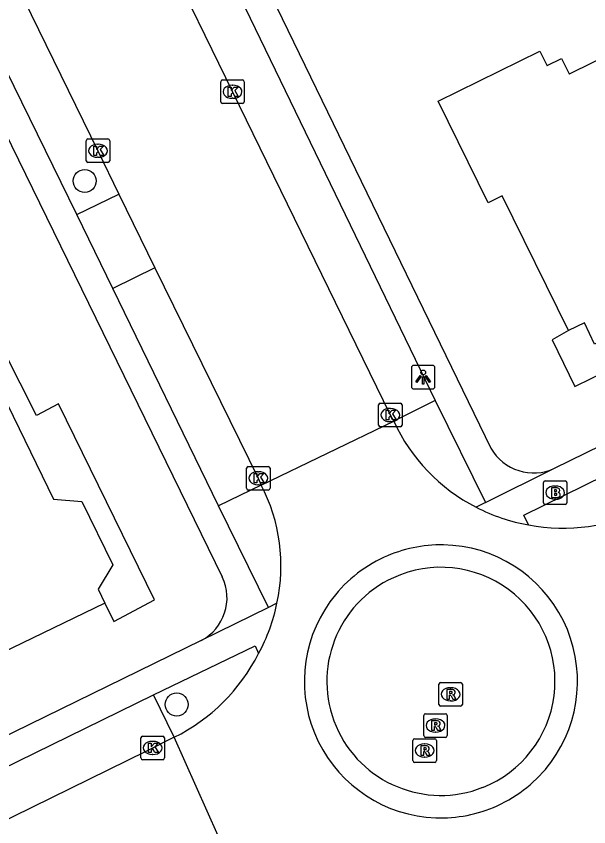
# Model space of a CAD drawing. Extents: x 160457 to 162082, y 388340 to 389736.
# Drawn here: x 160658.84 to 160683.16, y 389299.92 to 389334.34 of the extents above; entities that cross this region are included whole.
import ezdxf

# ---------------------------------------------------------------- set-up
doc = ezdxf.new("R2010")
doc.units = 0
for name, color, linetype in [('IMGEO_Boom', 7, 'Continuous'), ('IMGEO_Brandkraan', 7, 'Continuous'), ('IMGEO_Kolk', 7, 'Continuous'), ('IMGEO_Lichtpunt', 7, 'Continuous'), ('IMGEO_Pand', 7, 'Continuous'), ('IMGEO_Pand_overbouw', 7, 'Continuous'), ('IMGEO_Parkeervlak_halfverhard', 7, 'Continuous'), ('IMGEO_Parkeervlak_open', 7, 'Continuous'), ('IMGEO_Rijbaan_lokaal_gesloten', 7, 'Continuous'), ('IMGEO_Rijbaan_lokaal_open', 7, 'Continuous'), ('IMGEO_Rioolput', 7, 'Continuous'), ('IMGEO_Voetpad_open', 7, 'Continuous')]:
    doc.layers.add(name, color=color, linetype=linetype)

msp = doc.modelspace()

# ---------------------------------------------------------------- linework, layer by layer
at = {"layer": 'IMGEO_Boom'}
for centre in [(160661.752, 389327.345), (160665.659, 389305.111)]:
    msp.add_circle(centre, 0.489, dxfattribs=at)
at = {"layer": 'IMGEO_Brandkraan'}
for p, q in [((160681.232, 389313.682), (160681.232, 389314.534)), ((160681.307, 389314.608), (160682.159, 389314.608)), ((160682.233, 389314.534), (160682.233, 389313.682)), ((160681.72, 389314.388), (160681.745, 389314.388)), ((160681.743, 389313.828), (160681.718, 389313.828)), ((160682.159, 389313.608), (160681.307, 389313.608))]:
    msp.add_line(p, q, dxfattribs=at)
for points in [[(160681.232, 389313.682), (160681.232, 389314.534)], [(160681.307, 389314.608), (160682.159, 389314.608)], [(160682.233, 389314.534), (160682.233, 389313.682)], [(160681.58, 389314.308), (160681.58, 389313.908), (160681.793, 389313.908)], [(160681.811, 389314.308), (160681.58, 389314.308)], [(160681.759, 389314.227), (160681.705, 389314.227), (160681.705, 389314.151)], [(160681.705, 389314.151), (160681.758, 389314.151)], [(160681.767, 389314.075), (160681.705, 389314.075), (160681.705, 389313.994)], [(160681.705, 389313.994), (160681.767, 389313.994)], [(160682.159, 389313.608), (160681.307, 389313.608)]]:
    msp.add_lwpolyline(points, dxfattribs=at)
for centre, radius, start, end in [((160681.309, 389314.532), 0.0765, 91.552, 178.448), ((160681.309, 389314.532), 0.0765, 91.552, 178.448), ((160682.157, 389314.532), 0.0765, 1.552, 88.448), ((160682.157, 389314.532), 0.0765, 1.552, 88.448), ((160681.76, 389314.189), 0.0379, 267.8285, 90.9355), ((160681.768, 389314.034), 0.0404, 269.8759, 90.5077), ((160681.815, 389314.163), 0.145, 59.4692, 91.5367), ((160681.84, 389314.21), 0.0922, 285.5137, 58.1501), ((160681.845, 389314.018), 0.105, 301.3115, 78.989), ((160681.799, 389314.159), 0.251, 268.6676, 293.5347), ((160681.309, 389313.684), 0.0765, 181.552, 268.448), ((160681.309, 389313.684), 0.0765, 181.552, 268.448), ((160682.157, 389313.684), 0.0765, 271.552, 358.448), ((160682.157, 389313.684), 0.0765, 271.552, 358.448)]:
    msp.add_arc(centre, radius, start, end, dxfattribs=at)
for centre, major_axis, ratio, start_param, end_param in [((160681.719, 389314.108), (-0.387, 0.002), 0.722429, 4.712389, 7.853982), ((160681.744, 389314.108), (-0.39, 0.002), 0.717154, 1.570796, 4.712389)]:
    msp.add_ellipse(centre, major_axis=major_axis, ratio=ratio, start_param=start_param, end_param=end_param, dxfattribs=at)
at = {"layer": 'IMGEO_Kolk'}
for p, q in [((160667.605, 389331.635), (160668.457, 389331.635)), ((160667.53, 389330.709), (160667.53, 389331.561)), ((160668.018, 389331.415), (160668.043, 389331.415)), ((160668.531, 389331.561), (160668.531, 389330.709)), ((160668.457, 389330.635), (160667.605, 389330.635)), ((160668.041, 389330.855), (160668.016, 389330.855)), ((160661.814, 389328.203), (160661.814, 389329.055)), ((160661.889, 389329.129), (160662.741, 389329.129)), ((160662.302, 389328.909), (160662.327, 389328.909)), ((160662.815, 389329.055), (160662.815, 389328.203)), ((160662.325, 389328.349), (160662.3, 389328.349)), ((160662.741, 389328.129), (160661.889, 389328.129)), ((160674.307, 389317.905), (160675.159, 389317.905)), ((160674.232, 389316.979), (160674.232, 389317.831)), ((160674.72, 389317.685), (160674.745, 389317.685)), ((160675.233, 389317.831), (160675.233, 389316.979)), ((160675.159, 389316.905), (160674.307, 389316.905)), ((160674.743, 389317.125), (160674.718, 389317.125)), ((160668.623, 389314.293), (160668.623, 389315.145)), ((160668.698, 389315.219), (160669.55, 389315.219)), ((160669.624, 389315.145), (160669.624, 389314.293)), ((160669.111, 389314.999), (160669.136, 389314.999)), ((160669.134, 389314.439), (160669.109, 389314.439)), ((160669.55, 389314.219), (160668.698, 389314.219)), ((160664.213, 389303.765), (160665.065, 389303.765)), ((160664.138, 389302.839), (160664.138, 389303.691)), ((160664.626, 389303.545), (160664.651, 389303.545)), ((160665.139, 389303.691), (160665.139, 389302.839)), ((160665.065, 389302.765), (160664.213, 389302.765)), ((160664.649, 389302.985), (160664.624, 389302.985))]:
    msp.add_line(p, q, dxfattribs=at)
for points in [[(160667.605, 389331.635), (160668.457, 389331.635)], [(160667.53, 389330.709), (160667.53, 389331.561)], [(160667.851, 389331.335), (160667.974, 389331.335), (160667.974, 389331.184), (160668.104, 389331.335), (160668.268, 389331.335), (160668.122, 389331.184), (160668.275, 389330.935), (160668.123, 389330.935), (160668.038, 389331.099), (160667.974, 389331.032), (160667.974, 389330.935), (160667.851, 389330.935), (160667.851, 389331.335)], [(160668.531, 389331.561), (160668.531, 389330.709)], [(160668.457, 389330.635), (160667.605, 389330.635)], [(160661.814, 389328.203), (160661.814, 389329.055)], [(160661.889, 389329.129), (160662.741, 389329.129)], [(160662.815, 389329.055), (160662.815, 389328.203)], [(160662.135, 389328.829), (160662.258, 389328.829), (160662.258, 389328.678), (160662.388, 389328.829), (160662.552, 389328.829), (160662.406, 389328.678), (160662.559, 389328.429), (160662.407, 389328.429), (160662.322, 389328.593), (160662.258, 389328.526), (160662.258, 389328.429), (160662.135, 389328.429), (160662.135, 389328.829)], [(160662.741, 389328.129), (160661.889, 389328.129)], [(160674.307, 389317.905), (160675.159, 389317.905)], [(160674.232, 389316.979), (160674.232, 389317.831)], [(160674.553, 389317.605), (160674.676, 389317.605), (160674.676, 389317.454), (160674.806, 389317.605), (160674.97, 389317.605), (160674.824, 389317.454), (160674.977, 389317.205), (160674.825, 389317.205), (160674.74, 389317.369), (160674.676, 389317.302), (160674.676, 389317.205), (160674.553, 389317.205), (160674.553, 389317.605)], [(160675.233, 389317.831), (160675.233, 389316.979)], [(160675.159, 389316.905), (160674.307, 389316.905)], [(160668.623, 389314.293), (160668.623, 389315.145)], [(160668.698, 389315.219), (160669.55, 389315.219)], [(160669.624, 389315.145), (160669.624, 389314.293)], [(160668.944, 389314.919), (160669.067, 389314.919), (160669.067, 389314.768), (160669.197, 389314.919), (160669.361, 389314.919), (160669.215, 389314.768), (160669.368, 389314.519), (160669.216, 389314.519), (160669.131, 389314.683), (160669.067, 389314.616), (160669.067, 389314.519), (160668.944, 389314.519), (160668.944, 389314.919)], [(160669.55, 389314.219), (160668.698, 389314.219)], [(160664.213, 389303.765), (160665.065, 389303.765)], [(160664.138, 389302.839), (160664.138, 389303.691)], [(160664.459, 389303.465), (160664.582, 389303.465), (160664.582, 389303.314), (160664.712, 389303.465), (160664.876, 389303.465), (160664.73, 389303.314), (160664.883, 389303.065), (160664.731, 389303.065), (160664.646, 389303.229), (160664.582, 389303.162), (160664.582, 389303.065), (160664.459, 389303.065), (160664.459, 389303.465)], [(160665.139, 389303.691), (160665.139, 389302.839)], [(160665.065, 389302.765), (160664.213, 389302.765)]]:
    msp.add_lwpolyline(points, dxfattribs=at)
for centre, start, end in [((160667.607, 389331.559), 91.552, 178.448), ((160667.607, 389331.559), 91.552, 178.448), ((160668.455, 389331.559), 1.552, 88.448), ((160668.455, 389331.559), 1.552, 88.448), ((160667.607, 389330.711), 181.552, 268.448), ((160667.607, 389330.711), 181.552, 268.448), ((160668.455, 389330.711), 271.552, 358.448), ((160668.455, 389330.711), 271.552, 358.448), ((160661.891, 389329.053), 91.552, 178.448), ((160661.891, 389329.053), 91.552, 178.448), ((160662.739, 389329.053), 1.552, 88.448), ((160662.739, 389329.053), 1.552, 88.448), ((160661.891, 389328.205), 181.552, 268.448), ((160661.891, 389328.205), 181.552, 268.448), ((160662.739, 389328.205), 271.552, 358.448), ((160662.739, 389328.205), 271.552, 358.448), ((160674.309, 389317.829), 91.552, 178.448), ((160674.309, 389317.829), 91.552, 178.448), ((160675.157, 389317.829), 1.552, 88.448), ((160675.157, 389317.829), 1.552, 88.448), ((160674.309, 389316.981), 181.552, 268.448), ((160674.309, 389316.981), 181.552, 268.448), ((160675.157, 389316.981), 271.552, 358.448), ((160675.157, 389316.981), 271.552, 358.448), ((160668.7, 389315.143), 91.552, 178.448), ((160668.7, 389315.143), 91.552, 178.448), ((160669.548, 389315.143), 1.552, 88.448), ((160669.548, 389315.143), 1.552, 88.448), ((160668.7, 389314.295), 181.552, 268.448), ((160668.7, 389314.295), 181.552, 268.448), ((160669.548, 389314.295), 271.552, 358.448), ((160669.548, 389314.295), 271.552, 358.448), ((160664.215, 389303.689), 91.552, 178.448), ((160664.215, 389303.689), 91.552, 178.448), ((160665.063, 389303.689), 1.552, 88.448), ((160665.063, 389303.689), 1.552, 88.448), ((160664.215, 389302.841), 181.552, 268.448), ((160664.215, 389302.841), 181.552, 268.448), ((160665.063, 389302.841), 271.552, 358.448), ((160665.063, 389302.841), 271.552, 358.448)]:
    msp.add_arc(centre, 0.0765, start, end, dxfattribs=at)
for centre, major_axis, ratio, start_param, end_param in [((160668.017, 389331.135), (-0.387, 0.002), 0.722429, 4.712389, 7.853982), ((160668.042, 389331.135), (-0.39, 0.002), 0.717154, 1.570796, 4.712389), ((160662.301, 389328.629), (-0.387, 0.002), 0.722429, 4.712389, 7.853982), ((160662.326, 389328.629), (-0.39, 0.002), 0.717154, 1.570796, 4.712389), ((160674.719, 389317.405), (-0.387, 0.002), 0.722429, 4.712389, 7.853982), ((160674.744, 389317.405), (-0.39, 0.002), 0.717154, 1.570796, 4.712389), ((160669.11, 389314.719), (-0.387, 0.002), 0.722429, 4.712389, 7.853982), ((160669.135, 389314.719), (-0.39, 0.002), 0.717154, 1.570796, 4.712389), ((160664.625, 389303.265), (-0.387, 0.002), 0.722429, 4.712389, 7.853982), ((160664.65, 389303.265), (-0.39, 0.002), 0.717154, 1.570796, 4.712389)]:
    msp.add_ellipse(centre, major_axis=major_axis, ratio=ratio, start_param=start_param, end_param=end_param, dxfattribs=at)
at = {"layer": 'IMGEO_Lichtpunt'}
for p, q in [((160675.629, 389319.415), (160675.629, 389318.608)), ((160675.629, 389319.415), (160675.629, 389318.608)), ((160676.531, 389319.51), (160675.723, 389319.51)), ((160676.531, 389319.51), (160675.723, 389319.51)), ((160676.625, 389318.608), (160676.625, 389319.415)), ((160676.625, 389318.608), (160676.625, 389319.415)), ((160675.723, 389318.514), (160676.531, 389318.514)), ((160675.723, 389318.514), (160676.531, 389318.514))]:
    msp.add_line(p, q, dxfattribs=at)
for points in [[(160676.003, 389319.079), (160676.042, 389319.051), (160675.854, 389318.789), (160675.816, 389318.816), (160676.003, 389319.079)], [(160676.105, 389319.031), (160676.152, 389319.031), (160676.152, 389318.709), (160676.105, 389318.709), (160676.105, 389319.031)], [(160676.215, 389319.051), (160676.253, 389319.078), (160676.44, 389318.816), (160676.401, 389318.788), (160676.215, 389319.051)]]:
    msp.add_lwpolyline(points, dxfattribs=at)
msp.add_circle((160676.128, 389319.213), 0.0994, dxfattribs=at)
for centre, start, end in [((160675.723, 389319.415), 90, 180), ((160675.723, 389319.415), 90, 180), ((160676.531, 389319.415), 0, 90), ((160676.531, 389319.415), 0, 90), ((160675.723, 389318.608), 180, 270), ((160675.723, 389318.608), 180, 270), ((160676.531, 389318.608), 270, 0), ((160676.531, 389318.608), 270, 360)]:
    msp.add_arc(centre, 0.0946, start, end, dxfattribs=at)
at = {"layer": 'IMGEO_Pand'}
for points in [[(160683.409, 389320.416), (160682.978, 389321.315), (160682.295, 389320.988), (160679.483, 389326.71), (160678.883, 389326.415), (160676.762, 389330.731), (160681.086, 389332.857), (160681.381, 389332.257), (160681.383, 389332.253), (160681.387, 389332.252), (160681.391, 389332.251), (160681.394, 389332.252), (160682.003, 389332.551), (160682.325, 389331.898), (160682.327, 389331.894), (160682.331, 389331.893), (160682.335, 389331.892), (160682.338, 389331.893), (160685.391, 389333.393)], [(160657.239, 389320.363), (160660.422, 389313.838), (160661.635, 389313.732), (160662.947, 389311.042), (160662.319, 389310.006), (160662.608, 389309.413), (160654.665, 389305.575), (160652.648, 389309.75), (160650.958, 389308.933), (160650.238, 389310.424), (160649.023, 389310.53), (160647.739, 389313.163), (160648.371, 389314.206), (160647.652, 389315.68), (160657.239, 389320.363)]]:
    msp.add_lwpolyline(points, dxfattribs=at)
at = {"layer": 'IMGEO_Pand_overbouw'}
for points in [[(160682.295, 389320.988), (160681.6, 389320.599), (160682.562, 389318.619), (160690.888, 389322.698), (160689.914, 389324.726), (160686.427, 389323.022), (160686.865, 389322.125), (160683.409, 389320.416), (160682.978, 389321.315)], [(160657.239, 389320.363), (160660.422, 389313.838), (160661.635, 389313.732), (160662.947, 389311.042), (160662.319, 389310.006), (160662.608, 389309.413), (160662.988, 389308.638), (160664.714, 389309.557), (160660.637, 389317.882), (160659.7, 389317.383), (160657.626, 389321.481), (160656.875, 389321.101)]]:
    msp.add_lwpolyline(points, close=True, dxfattribs=at)
at = {"layer": 'IMGEO_Parkeervlak_halfverhard'}
msp.add_lwpolyline([(160665.556, 389303.719), (160664.672, 389305.516)], dxfattribs=at)
at = {"layer": 'IMGEO_Parkeervlak_open'}
for points in [[(160676.642, 389318.017), (160674.882, 389317.14)], [(160669.246, 389314.43), (160667.436, 389313.552)]]:
    msp.add_lwpolyline(points, dxfattribs=at)
at = {"layer": 'IMGEO_Rijbaan_lokaal_gesloten'}
for points in [[(160674.882, 389317.14), (160674.735, 389317.405), (160658.413, 389350.846)], [(160658.225, 389337.004), (160662.314, 389328.628), (160663.198, 389326.786)], [(160663.198, 389326.786), (160664.737, 389323.652)], [(160664.737, 389323.652), (160669.123, 389314.72), (160669.246, 389314.43)], [(160669.246, 389314.43), (160674.882, 389317.14)], [(160665.556, 389303.719), (160664.354, 389303.114), (160649.838, 389295.993), (160632.152, 389287.328), (160618.804, 389280.827)], [(160667.893, 389298.481), (160665.556, 389303.719)]]:
    msp.add_lwpolyline(points, dxfattribs=at)
for centre, radius, start, end in [((160681.872, 389320.331), 7.684, 204.5382, 242.9278), ((160662.742, 389311.013), 7.347, 347.4309, 27.718), ((160681.875, 389320.198), 7.566, 242.4509, 260.3561), ((160682.07, 389320.227), 7.63, 258.9434, 297.4103), ((160663.071, 389310.702), 6.962, 330.5918, 349.3427), ((160662.042, 389310.829), 7.931, 296.3009, 333.4424)]:
    msp.add_arc(centre, radius, start, end, dxfattribs=at)
at = {"layer": 'IMGEO_Rijbaan_lokaal_open'}
for centre, radius, start, end in [((160676.89, 389306.079), 5.813, 89.0739, 114.6046), ((160676.885, 389306.094), 5.798, 323.5327, 89.0256), ((160676.879, 389306.093), 5.795, 114.5604, 144.3967), ((160676.882, 389306.095), 4.844, 291.6349, 114.6644), ((160676.879, 389306.094), 4.843, 114.629, 291.6703), ((160676.879, 389306.091), 5.797, 144.3856, 267.8209), ((160676.889, 389306.091), 5.793, 294.2226, 323.5366), ((160676.882, 389306.086), 5.791, 267.79, 294.3053)]:
    msp.add_arc(centre, radius, start, end, dxfattribs=at)
at = {"layer": 'IMGEO_Rioolput'}
for p, q in [((160676.791, 389305.117), (160676.791, 389305.969)), ((160676.866, 389306.043), (160677.718, 389306.043)), ((160677.279, 389305.823), (160677.304, 389305.823)), ((160677.792, 389305.969), (160677.792, 389305.117)), ((160677.302, 389305.263), (160677.277, 389305.263)), ((160677.718, 389305.043), (160676.866, 389305.043)), ((160676.151, 389303.789), (160676.151, 389304.641)), ((160676.226, 389304.715), (160677.078, 389304.715)), ((160676.639, 389304.495), (160676.664, 389304.495)), ((160677.152, 389304.641), (160677.152, 389303.789)), ((160676.662, 389303.935), (160676.637, 389303.935)), ((160675.689, 389302.728), (160675.689, 389303.58)), ((160675.764, 389303.654), (160676.616, 389303.654)), ((160676.177, 389303.434), (160676.202, 389303.434)), ((160677.078, 389303.715), (160676.226, 389303.715)), ((160676.69, 389303.58), (160676.69, 389302.728)), ((160676.2, 389302.874), (160676.175, 389302.874)), ((160676.616, 389302.654), (160675.764, 389302.654))]:
    msp.add_line(p, q, dxfattribs=at)
for points in [[(160676.791, 389305.117), (160676.791, 389305.969)], [(160676.866, 389306.043), (160677.718, 389306.043)], [(160677.792, 389305.969), (160677.792, 389305.117)], [(160677.38, 389305.741), (160677.128, 389305.743), (160677.128, 389305.343)], [(160677.128, 389305.343), (160677.252, 389305.343), (160677.252, 389305.505), (160677.263, 389305.505)], [(160677.306, 389305.662), (160677.252, 389305.662), (160677.252, 389305.581)], [(160677.252, 389305.581), (160677.304, 389305.581)], [(160677.31, 389305.476), (160677.381, 389305.343), (160677.521, 389305.343), (160677.456, 389305.469)], [(160677.718, 389305.043), (160676.866, 389305.043)], [(160676.151, 389303.789), (160676.151, 389304.641)], [(160676.226, 389304.715), (160677.078, 389304.715)], [(160677.152, 389304.641), (160677.152, 389303.789)], [(160676.74, 389304.413), (160676.488, 389304.415), (160676.488, 389304.015)], [(160676.488, 389304.015), (160676.612, 389304.015), (160676.612, 389304.177), (160676.623, 389304.177)], [(160676.666, 389304.334), (160676.612, 389304.334), (160676.612, 389304.253)], [(160676.612, 389304.253), (160676.664, 389304.253)], [(160676.67, 389304.148), (160676.741, 389304.015), (160676.881, 389304.015), (160676.816, 389304.141)], [(160675.689, 389302.728), (160675.689, 389303.58)], [(160675.764, 389303.654), (160676.616, 389303.654)], [(160677.078, 389303.715), (160676.226, 389303.715)], [(160676.69, 389303.58), (160676.69, 389302.728)], [(160676.278, 389303.352), (160676.026, 389303.354), (160676.026, 389302.954)], [(160676.026, 389302.954), (160676.15, 389302.954), (160676.15, 389303.116), (160676.161, 389303.116)], [(160676.204, 389303.273), (160676.15, 389303.273), (160676.15, 389303.192)], [(160676.15, 389303.192), (160676.202, 389303.192)], [(160676.208, 389303.087), (160676.279, 389302.954), (160676.419, 389302.954), (160676.354, 389303.08)], [(160676.616, 389302.654), (160675.764, 389302.654)]]:
    msp.add_lwpolyline(points, dxfattribs=at)
for centre, radius, start, end in [((160676.868, 389305.967), 0.0765, 91.552, 178.448), ((160676.868, 389305.967), 0.0765, 91.552, 178.448), ((160677.716, 389305.967), 0.0765, 1.552, 88.448), ((160677.716, 389305.967), 0.0765, 1.552, 88.448), ((160677.262, 389305.452), 0.0533, 26.0293, 88.6989), ((160677.288, 389305.77), 0.19, 274.7715, 282.9687), ((160677.312, 389305.566), 0.0964, 77.0061, 93.1865), ((160677.326, 389305.623), 0.0378, 276.6634, 79.6772), ((160677.379, 389305.631), 0.109, 350.3612, 89.416), ((160677.377, 389305.631), 0.112, 277.5842, 350.9817), ((160677.361, 389305.416), 0.108, 29.5134, 73.7905), ((160676.868, 389305.119), 0.0765, 181.552, 268.448), ((160676.868, 389305.119), 0.0765, 181.552, 268.448), ((160677.716, 389305.119), 0.0765, 271.552, 358.448), ((160677.716, 389305.119), 0.0765, 271.552, 358.448), ((160676.228, 389304.639), 0.0765, 91.552, 178.448), ((160676.228, 389304.639), 0.0765, 91.552, 178.448), ((160677.076, 389304.639), 0.0765, 1.552, 88.448), ((160677.076, 389304.639), 0.0765, 1.552, 88.448), ((160676.622, 389304.124), 0.0533, 26.0293, 88.6989), ((160676.648, 389304.442), 0.19, 274.7715, 282.9687), ((160676.672, 389304.238), 0.0964, 77.0061, 93.1865), ((160676.686, 389304.295), 0.0378, 276.6634, 79.6772), ((160676.739, 389304.303), 0.109, 350.3612, 89.416), ((160676.737, 389304.303), 0.112, 277.5842, 350.9817), ((160676.721, 389304.088), 0.108, 29.5134, 73.7905), ((160676.228, 389303.791), 0.0765, 181.552, 268.448), ((160676.228, 389303.791), 0.0765, 181.552, 268.448), ((160677.076, 389303.791), 0.0765, 271.552, 358.448), ((160677.076, 389303.791), 0.0765, 271.552, 358.448), ((160675.766, 389303.578), 0.0765, 91.552, 178.448), ((160675.766, 389303.578), 0.0765, 91.552, 178.448), ((160676.614, 389303.578), 0.0765, 1.552, 88.448), ((160676.614, 389303.578), 0.0765, 1.552, 88.448), ((160676.16, 389303.063), 0.0533, 26.0293, 88.6989), ((160676.186, 389303.381), 0.19, 274.7715, 282.9687), ((160676.21, 389303.177), 0.0964, 77.0061, 93.1865), ((160676.224, 389303.234), 0.0378, 276.6634, 79.6772), ((160676.277, 389303.242), 0.109, 350.3612, 89.416), ((160676.275, 389303.242), 0.112, 277.5842, 350.9817), ((160676.259, 389303.027), 0.108, 29.5134, 73.7905), ((160675.766, 389302.73), 0.0765, 181.552, 268.448), ((160675.766, 389302.73), 0.0765, 181.552, 268.448), ((160676.614, 389302.73), 0.0765, 271.552, 358.448), ((160676.614, 389302.73), 0.0765, 271.552, 358.448)]:
    msp.add_arc(centre, radius, start, end, dxfattribs=at)
for centre, major_axis, ratio, start_param, end_param in [((160677.278, 389305.543), (-0.387, 0.002), 0.722429, 4.712389, 7.853982), ((160677.303, 389305.543), (-0.39, 0.002), 0.717154, 1.570796, 4.712389), ((160676.638, 389304.215), (-0.387, 0.002), 0.722429, 4.712389, 7.853982), ((160676.663, 389304.215), (-0.39, 0.002), 0.717154, 1.570796, 4.712389), ((160676.176, 389303.154), (-0.387, 0.002), 0.722429, 4.712389, 7.853982), ((160676.201, 389303.154), (-0.39, 0.002), 0.717154, 1.570796, 4.712389)]:
    msp.add_ellipse(centre, major_axis=major_axis, ratio=ratio, start_param=start_param, end_param=end_param, dxfattribs=at)
at = {"layer": 'IMGEO_Voetpad_open'}
for points in [[(160629.979, 389387.533), (160667.593, 389310.53)], [(160660.302, 389351.798), (160676.642, 389318.017)], [(160668.471, 389337.7), (160678.999, 389315.999)], [(160661.422, 389325.921), (160656.414, 389336.144)], [(160681.711, 389315.141), (160716.583, 389332.215)], [(160661.422, 389325.921), (160663.198, 389326.786)], [(160662.946, 389322.781), (160661.422, 389325.921)], [(160664.737, 389323.652), (160662.946, 389322.781)], [(160667.436, 389313.552), (160662.946, 389322.781)], [(160676.642, 389318.017), (160678.774, 389313.692)], [(160678.774, 389313.692), (160681.711, 389315.141)], [(160680.607, 389312.738), (160680.404, 389313.145), (160684.689, 389315.265)], [(160669.555, 389309.229), (160667.436, 389313.552)], [(160678.774, 389313.692), (160678.375, 389313.489)], [(160669.913, 389309.414), (160669.555, 389309.229)], [(160669.555, 389309.229), (160666.702, 389307.827)], [(160666.702, 389307.827), (160614.32, 389282.204)], [(160664.672, 389305.516), (160668.995, 389307.604), (160669.136, 389307.283)], [(160617.933, 389282.618), (160664.672, 389305.516)]]:
    msp.add_lwpolyline(points, dxfattribs=at)
for centre, radius, start, end in [((160680.825, 389317.055), 2.109, 210.0497, 294.8385), ((160665.75, 389309.639), 2.047, 297.7149, 25.7972)]:
    msp.add_arc(centre, radius, start, end, dxfattribs=at)

doc.saveas('drawing.dxf')
